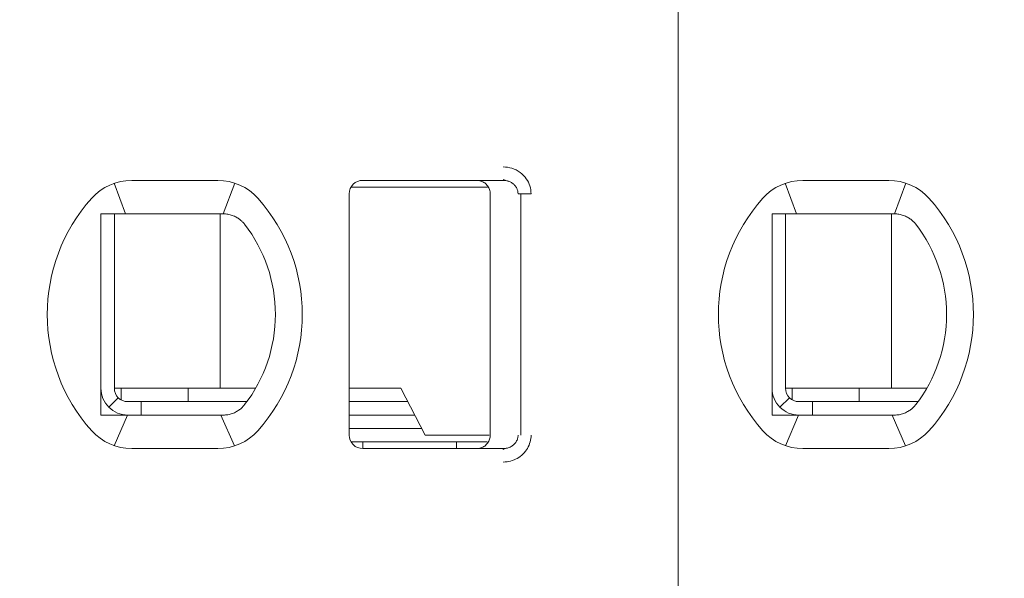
# Model space of a CAD drawing. Header units: millimetres. Extents: x -1114 to 1396, y -630 to 631.
# Tile 721 of 780: x 433.8 to 441.13, y 469.07 to 473.23. Entities that reach past the tile are written whole.
import ezdxf

# ---------------------------------------------------------------- set-up
doc = ezdxf.new("R2010")
doc.units = ezdxf.units.MM
doc.header["$MEASUREMENT"] = 0

msp = doc.modelspace()

# ---------------------------------------------------------------- linework, layer by layer
at = {"lineweight": 18}
for points, knots in [([(1038.9843, -629.7647), (1038.9843, -629.7647), (-1111.4882, -629.7647), (-1111.4882, -629.7647), (-1111.4882, -629.7647), (-1111.4882, -629.7647), (-1111.4882, 630.7883), (-1111.4882, 630.7883), (-1111.4882, 630.7883), (-1111.4882, 630.7883), (1038.9843, 630.7883), (1038.9843, 630.7883)], [0, 0, 0, 0, 0.333333, 0.333333, 0.333333, 0.333333, 0.666667, 0.666667, 0.666667, 0.666667, 1, 1, 1, 1]), ([(437.4019, 472.1334), (437.4239, 472.1335), (437.445, 472.1303), (437.4661, 472.1235), (437.4661, 472.1235), (437.4872, 472.1167), (437.5083, 472.1065), (437.5268, 472.0928), (437.5268, 472.0928), (437.5454, 472.0792), (437.5615, 472.0623), (437.5737, 472.045), (437.5737, 472.045), (437.5859, 472.0278), (437.5942, 472.0103), (437.5999, 471.9918), (437.5999, 471.9918), (437.6056, 471.9732), (437.6088, 471.9537), (437.6089, 471.9334)], [0, 0, 0, 0, 0.2, 0.2, 0.2, 0.2, 0.4, 0.4, 0.4, 0.4, 0.6, 0.6, 0.6, 0.6, 0.8, 0.8, 0.8, 0.8, 1, 1, 1, 1]), ([(436.3544, 472.0334), (436.3279, 472.0334), (436.3025, 472.0228), (436.2837, 472.0041), (436.2837, 472.0041), (436.265, 471.9853), (436.2544, 471.9599), (436.2544, 471.9334)], [0, 0, 0, 0, 0.5, 0.5, 0.5, 0.5, 1, 1, 1, 1]), ([(436.3544, 472.0334), (436.3279, 472.0334), (436.3025, 472.0228), (436.2837, 472.0041), (436.2837, 472.0041), (436.265, 471.9853), (436.2544, 471.9599), (436.2544, 471.9334)], [0, 0, 0, 0, 0.5, 0.5, 0.5, 0.5, 1, 1, 1, 1]), ([(437.2044, 472.0334), (437.2149, 472.0334), (437.2254, 472.0317), (437.2354, 472.0285), (437.2354, 472.0285), (437.2454, 472.0252), (437.2548, 472.0204), (437.2633, 472.0142), (437.2633, 472.0142), (437.2718, 472.008), (437.2792, 472.0006), (437.2854, 471.9921), (437.2854, 471.9921), (437.2915, 471.9836), (437.2963, 471.9741), (437.2996, 471.9642), (437.2996, 471.9642), (437.3028, 471.9542), (437.3044, 471.9438), (437.3044, 471.9334)], [0, 0, 0, 0, 0.2, 0.2, 0.2, 0.2, 0.4, 0.4, 0.4, 0.4, 0.6, 0.6, 0.6, 0.6, 0.8, 0.8, 0.8, 0.8, 1, 1, 1, 1]), ([(437.4019, 472.0334), (437.4106, 472.0334), (437.4193, 472.0324), (437.4278, 472.0306), (437.4278, 472.0306), (437.4362, 472.0287), (437.4444, 472.026), (437.4521, 472.0225), (437.4521, 472.0225), (437.4597, 472.0189), (437.4668, 472.0146), (437.4734, 472.0096), (437.4734, 472.0096), (437.4796, 472.0048), (437.4852, 471.9994), (437.4901, 471.9935), (437.4901, 471.9935), (437.4947, 471.9881), (437.4986, 471.9822), (437.5018, 471.9759), (437.5018, 471.9759), (437.5051, 471.9697), (437.5076, 471.9631), (437.5094, 471.9563), (437.5094, 471.9563), (437.5113, 471.9488), (437.5123, 471.9411), (437.5123, 471.9334)], [0, 0, 0, 0, 0.142857, 0.142857, 0.142857, 0.142857, 0.285714, 0.285714, 0.285714, 0.285714, 0.428571, 0.428571, 0.428571, 0.428571, 0.571429, 0.571429, 0.571429, 0.571429, 0.714286, 0.714286, 0.714286, 0.714286, 0.857143, 0.857143, 0.857143, 0.857143, 1, 1, 1, 1]), ([(434.4044, 471.7834), (434.4112, 471.7834), (434.418, 471.7834), (434.4248, 471.7834), (434.4248, 471.7834), (434.4316, 471.7834), (434.4384, 471.7834), (434.4453, 471.7834), (434.4453, 471.7834), (434.4521, 471.7834), (434.459, 471.7834), (434.4659, 471.7834)], [0, 0, 0, 0, 0.333333, 0.333333, 0.333333, 0.333333, 0.666667, 0.666667, 0.666667, 0.666667, 1, 1, 1, 1]), ([(434.4044, 471.7834), (434.4044, 471.7324), (434.4044, 471.68), (434.4044, 471.625), (434.4044, 471.625), (434.4044, 471.5976), (434.4044, 471.5695), (434.4044, 471.5405), (434.4044, 471.5405), (434.4044, 471.5261), (434.4044, 471.5114), (434.4044, 471.4965), (434.4044, 471.4965), (434.4044, 471.4815), (434.4044, 471.4664), (434.4044, 471.451), (434.4044, 471.451), (434.4044, 471.4202), (434.4044, 471.3887), (434.4044, 471.356), (434.4044, 471.356), (434.4044, 471.3233), (434.4044, 471.2894), (434.4044, 471.2541), (434.4044, 471.2541), (434.4044, 471.2364), (434.4044, 471.2185), (434.4044, 471.2004), (434.4044, 471.2004), (434.4044, 471.1823), (434.4044, 471.164), (434.4044, 471.1455), (434.4044, 471.1455), (434.4044, 471.127), (434.4044, 471.1082), (434.4044, 471.0893), (434.4044, 471.0893), (434.4044, 471.0703), (434.4044, 471.0511), (434.4044, 471.032), (434.4044, 471.032), (434.4044, 470.994), (434.4044, 470.9565), (434.4044, 470.9194), (434.4044, 470.9194), (434.4044, 470.9101), (434.4044, 470.9009), (434.4044, 470.8917), (434.4044, 470.8917), (434.4044, 470.8825), (434.4044, 470.8733), (434.4044, 470.8641), (434.4044, 470.8641), (434.4044, 470.8459), (434.4044, 470.8281), (434.4044, 470.8106), (434.4044, 470.8106), (434.4044, 470.7757), (434.4044, 470.742), (434.4044, 470.7094), (434.4044, 470.7094), (434.4044, 470.6931), (434.4044, 470.677), (434.4044, 470.6611), (434.4044, 470.6611), (434.4044, 470.6453), (434.4044, 470.6296), (434.4044, 470.6143), (434.4044, 470.6143), (434.4044, 470.5836), (434.4044, 470.554), (434.4044, 470.5253), (434.4044, 470.5253), (434.4044, 470.4965), (434.4044, 470.4685), (434.4044, 470.4412), (434.4044, 470.4412), (434.4044, 470.3865), (434.4044, 470.3342), (434.4044, 470.2834)], [0, 0, 0, 0, 0.05, 0.05, 0.05, 0.05, 0.1, 0.1, 0.1, 0.1, 0.15, 0.15, 0.15, 0.15, 0.2, 0.2, 0.2, 0.2, 0.25, 0.25, 0.25, 0.25, 0.3, 0.3, 0.3, 0.3, 0.35, 0.35, 0.35, 0.35, 0.4, 0.4, 0.4, 0.4, 0.45, 0.45, 0.45, 0.45, 0.5, 0.5, 0.5, 0.5, 0.55, 0.55, 0.55, 0.55, 0.6, 0.6, 0.6, 0.6, 0.65, 0.65, 0.65, 0.65, 0.7, 0.7, 0.7, 0.7, 0.75, 0.75, 0.75, 0.75, 0.8, 0.8, 0.8, 0.8, 0.85, 0.85, 0.85, 0.85, 0.9, 0.9, 0.9, 0.9, 0.95, 0.95, 0.95, 0.95, 1, 1, 1, 1]), ([(434.6336, 471.7834), (434.6285, 471.7834), (434.6232, 471.7834), (434.618, 471.7834), (434.618, 471.7834), (434.6127, 471.7834), (434.6074, 471.7834), (434.602, 471.7834), (434.602, 471.7834), (434.5966, 471.7834), (434.5911, 471.7834), (434.5855, 471.7834), (434.5855, 471.7834), (434.5798, 471.7834), (434.574, 471.7834), (434.568, 471.7834), (434.568, 471.7834), (434.562, 471.7834), (434.5559, 471.7834), (434.5496, 471.7834), (434.5496, 471.7834), (434.5434, 471.7834), (434.5369, 471.7834), (434.5303, 471.7834), (434.5303, 471.7834), (434.5238, 471.7834), (434.517, 471.7834), (434.5101, 471.7834), (434.5101, 471.7834), (434.5031, 471.7834), (434.496, 471.7834), (434.4886, 471.7834), (434.4886, 471.7834), (434.4813, 471.7834), (434.4737, 471.7834), (434.4659, 471.7834)], [0, 0, 0, 0, 0.111111, 0.111111, 0.111111, 0.111111, 0.222222, 0.222222, 0.222222, 0.222222, 0.333333, 0.333333, 0.333333, 0.333333, 0.444444, 0.444444, 0.444444, 0.444444, 0.555556, 0.555556, 0.555556, 0.555556, 0.666667, 0.666667, 0.666667, 0.666667, 0.777778, 0.777778, 0.777778, 0.777778, 0.888889, 0.888889, 0.888889, 0.888889, 1, 1, 1, 1]), ([(435.3168, 471.7834), (435.3121, 471.7834), (435.3074, 471.7834), (435.3028, 471.7834), (435.3028, 471.7834), (435.2981, 471.7834), (435.2935, 471.7834), (435.2889, 471.7834), (435.2889, 471.7834), (435.2843, 471.7834), (435.2797, 471.7834), (435.2752, 471.7834)], [0, 0, 0, 0, 0.333333, 0.333333, 0.333333, 0.333333, 0.666667, 0.666667, 0.666667, 0.666667, 1, 1, 1, 1]), ([(435.4145, 471.7579), (435.4042, 471.7637), (435.3935, 471.7684), (435.3827, 471.7722), (435.3827, 471.7722), (435.3719, 471.776), (435.3609, 471.7788), (435.3499, 471.7806), (435.3499, 471.7806), (435.3389, 471.7825), (435.3278, 471.7834), (435.3168, 471.7834)], [0, 0, 0, 0, 0.333333, 0.333333, 0.333333, 0.333333, 0.666667, 0.666667, 0.666667, 0.666667, 1, 1, 1, 1]), ([(435.4751, 471.7056), (435.4699, 471.7124), (435.4641, 471.719), (435.4578, 471.7253), (435.4578, 471.7253), (435.4515, 471.7315), (435.4446, 471.7375), (435.4374, 471.7429), (435.4374, 471.7429), (435.4302, 471.7484), (435.4225, 471.7534), (435.4145, 471.7579)], [0, 0, 0, 0, 0.333333, 0.333333, 0.333333, 0.333333, 0.666667, 0.666667, 0.666667, 0.666667, 1, 1, 1, 1]), ([(439.4044, 471.7834), (439.4112, 471.7834), (439.418, 471.7834), (439.4248, 471.7834), (439.4248, 471.7834), (439.4316, 471.7834), (439.4384, 471.7834), (439.4453, 471.7834), (439.4453, 471.7834), (439.4521, 471.7834), (439.459, 471.7834), (439.4659, 471.7834)], [0, 0, 0, 0, 0.333333, 0.333333, 0.333333, 0.333333, 0.666667, 0.666667, 0.666667, 0.666667, 1, 1, 1, 1]), ([(439.4044, 471.7834), (439.4044, 471.7324), (439.4044, 471.68), (439.4044, 471.625), (439.4044, 471.625), (439.4044, 471.5976), (439.4044, 471.5695), (439.4044, 471.5405), (439.4044, 471.5405), (439.4044, 471.5261), (439.4044, 471.5114), (439.4044, 471.4965), (439.4044, 471.4965), (439.4044, 471.4815), (439.4044, 471.4664), (439.4044, 471.451), (439.4044, 471.451), (439.4044, 471.4202), (439.4044, 471.3887), (439.4044, 471.356), (439.4044, 471.356), (439.4044, 471.3233), (439.4044, 471.2894), (439.4044, 471.2541), (439.4044, 471.2541), (439.4044, 471.2364), (439.4044, 471.2185), (439.4044, 471.2004), (439.4044, 471.2004), (439.4044, 471.1823), (439.4044, 471.164), (439.4044, 471.1455), (439.4044, 471.1455), (439.4044, 471.127), (439.4044, 471.1082), (439.4044, 471.0893), (439.4044, 471.0893), (439.4044, 471.0703), (439.4044, 471.0511), (439.4044, 471.032), (439.4044, 471.032), (439.4044, 470.994), (439.4044, 470.9565), (439.4044, 470.9194), (439.4044, 470.9194), (439.4044, 470.9101), (439.4044, 470.9009), (439.4044, 470.8917), (439.4044, 470.8917), (439.4044, 470.8825), (439.4044, 470.8733), (439.4044, 470.8641), (439.4044, 470.8641), (439.4044, 470.8459), (439.4044, 470.8281), (439.4044, 470.8106), (439.4044, 470.8106), (439.4044, 470.7757), (439.4044, 470.742), (439.4044, 470.7094), (439.4044, 470.7094), (439.4044, 470.6931), (439.4044, 470.677), (439.4044, 470.6611), (439.4044, 470.6611), (439.4044, 470.6453), (439.4044, 470.6296), (439.4044, 470.6143), (439.4044, 470.6143), (439.4044, 470.5836), (439.4044, 470.554), (439.4044, 470.5253), (439.4044, 470.5253), (439.4044, 470.4965), (439.4044, 470.4685), (439.4044, 470.4412), (439.4044, 470.4412), (439.4044, 470.3865), (439.4044, 470.3342), (439.4044, 470.2834)], [0, 0, 0, 0, 0.05, 0.05, 0.05, 0.05, 0.1, 0.1, 0.1, 0.1, 0.15, 0.15, 0.15, 0.15, 0.2, 0.2, 0.2, 0.2, 0.25, 0.25, 0.25, 0.25, 0.3, 0.3, 0.3, 0.3, 0.35, 0.35, 0.35, 0.35, 0.4, 0.4, 0.4, 0.4, 0.45, 0.45, 0.45, 0.45, 0.5, 0.5, 0.5, 0.5, 0.55, 0.55, 0.55, 0.55, 0.6, 0.6, 0.6, 0.6, 0.65, 0.65, 0.65, 0.65, 0.7, 0.7, 0.7, 0.7, 0.75, 0.75, 0.75, 0.75, 0.8, 0.8, 0.8, 0.8, 0.85, 0.85, 0.85, 0.85, 0.9, 0.9, 0.9, 0.9, 0.95, 0.95, 0.95, 0.95, 1, 1, 1, 1]), ([(439.6336, 471.7834), (439.6285, 471.7834), (439.6232, 471.7834), (439.618, 471.7834), (439.618, 471.7834), (439.6127, 471.7834), (439.6074, 471.7834), (439.602, 471.7834), (439.602, 471.7834), (439.5966, 471.7834), (439.5911, 471.7834), (439.5855, 471.7834), (439.5855, 471.7834), (439.5798, 471.7834), (439.574, 471.7834), (439.568, 471.7834), (439.568, 471.7834), (439.562, 471.7834), (439.5559, 471.7834), (439.5496, 471.7834), (439.5496, 471.7834), (439.5434, 471.7834), (439.5369, 471.7834), (439.5303, 471.7834), (439.5303, 471.7834), (439.5238, 471.7834), (439.517, 471.7834), (439.5101, 471.7834), (439.5101, 471.7834), (439.5031, 471.7834), (439.496, 471.7834), (439.4886, 471.7834), (439.4886, 471.7834), (439.4813, 471.7834), (439.4737, 471.7834), (439.4659, 471.7834)], [0, 0, 0, 0, 0.111111, 0.111111, 0.111111, 0.111111, 0.222222, 0.222222, 0.222222, 0.222222, 0.333333, 0.333333, 0.333333, 0.333333, 0.444444, 0.444444, 0.444444, 0.444444, 0.555556, 0.555556, 0.555556, 0.555556, 0.666667, 0.666667, 0.666667, 0.666667, 0.777778, 0.777778, 0.777778, 0.777778, 0.888889, 0.888889, 0.888889, 0.888889, 1, 1, 1, 1]), ([(440.3168, 471.7834), (440.3121, 471.7834), (440.3074, 471.7834), (440.3028, 471.7834), (440.3028, 471.7834), (440.2981, 471.7834), (440.2935, 471.7834), (440.2889, 471.7834), (440.2889, 471.7834), (440.2843, 471.7834), (440.2797, 471.7834), (440.2752, 471.7834)], [0, 0, 0, 0, 0.333333, 0.333333, 0.333333, 0.333333, 0.666667, 0.666667, 0.666667, 0.666667, 1, 1, 1, 1]), ([(440.4145, 471.7579), (440.4042, 471.7637), (440.3935, 471.7684), (440.3827, 471.7722), (440.3827, 471.7722), (440.3719, 471.776), (440.3609, 471.7788), (440.3499, 471.7806), (440.3499, 471.7806), (440.3389, 471.7825), (440.3278, 471.7834), (440.3168, 471.7834)], [0, 0, 0, 0, 0.333333, 0.333333, 0.333333, 0.333333, 0.666667, 0.666667, 0.666667, 0.666667, 1, 1, 1, 1]), ([(440.4751, 471.7056), (440.4699, 471.7124), (440.4641, 471.719), (440.4578, 471.7253), (440.4578, 471.7253), (440.4515, 471.7315), (440.4446, 471.7375), (440.4374, 471.7429), (440.4374, 471.7429), (440.4302, 471.7484), (440.4225, 471.7534), (440.4145, 471.7579)], [0, 0, 0, 0, 0.333333, 0.333333, 0.333333, 0.333333, 0.666667, 0.666667, 0.666667, 0.666667, 1, 1, 1, 1]), ([(434.4044, 470.4834), (434.4044, 470.4303), (434.4255, 470.3795), (434.463, 470.342), (434.463, 470.342), (434.5005, 470.3044), (434.5514, 470.2834), (434.6044, 470.2834)], [0, 0, 0, 0, 0.5, 0.5, 0.5, 0.5, 1, 1, 1, 1]), ([(434.5044, 470.4834), (434.5044, 470.4569), (434.515, 470.4314), (434.5337, 470.4127), (434.5337, 470.4127), (434.5525, 470.3939), (434.5779, 470.3834), (434.6044, 470.3834)], [0, 0, 0, 0, 0.5, 0.5, 0.5, 0.5, 1, 1, 1, 1]), ([(439.4044, 470.4834), (439.4044, 470.4303), (439.4255, 470.3795), (439.463, 470.342), (439.463, 470.342), (439.5005, 470.3044), (439.5514, 470.2834), (439.6044, 470.2834)], [0, 0, 0, 0, 0.5, 0.5, 0.5, 0.5, 1, 1, 1, 1]), ([(439.5044, 470.4834), (439.5044, 470.4569), (439.515, 470.4314), (439.5337, 470.4127), (439.5337, 470.4127), (439.5525, 470.3939), (439.5779, 470.3834), (439.6044, 470.3834)], [0, 0, 0, 0, 0.5, 0.5, 0.5, 0.5, 1, 1, 1, 1]), ([(435.4145, 470.3088), (435.4228, 470.3135), (435.4306, 470.3187), (435.4379, 470.3242), (435.4379, 470.3242), (435.4452, 470.3298), (435.452, 470.3357), (435.4582, 470.3419), (435.4582, 470.3419), (435.4644, 470.3481), (435.47, 470.3545), (435.4751, 470.3612)], [0, 0, 0, 0, 0.333333, 0.333333, 0.333333, 0.333333, 0.666667, 0.666667, 0.666667, 0.666667, 1, 1, 1, 1]), ([(440.4145, 470.3088), (440.4228, 470.3135), (440.4306, 470.3187), (440.4379, 470.3242), (440.4379, 470.3242), (440.4452, 470.3298), (440.452, 470.3357), (440.4582, 470.3419), (440.4582, 470.3419), (440.4644, 470.3481), (440.47, 470.3545), (440.4751, 470.3612)], [0, 0, 0, 0, 0.333333, 0.333333, 0.333333, 0.333333, 0.666667, 0.666667, 0.666667, 0.666667, 1, 1, 1, 1]), ([(434.4044, 470.2834), (434.4113, 470.2834), (434.4182, 470.2834), (434.425, 470.2834), (434.425, 470.2834), (434.4319, 470.2834), (434.4387, 470.2834), (434.4455, 470.2834), (434.4455, 470.2834), (434.4523, 470.2834), (434.4591, 470.2834), (434.4659, 470.2834)], [0, 0, 0, 0, 0.333333, 0.333333, 0.333333, 0.333333, 0.666667, 0.666667, 0.666667, 0.666667, 1, 1, 1, 1]), ([(434.4659, 470.2834), (434.4737, 470.2834), (434.4813, 470.2834), (434.4886, 470.2834), (434.4886, 470.2834), (434.496, 470.2834), (434.5031, 470.2834), (434.5101, 470.2834), (434.5101, 470.2834), (434.517, 470.2834), (434.5238, 470.2834), (434.5303, 470.2834), (434.5303, 470.2834), (434.5369, 470.2834), (434.5434, 470.2834), (434.5496, 470.2834), (434.5496, 470.2834), (434.5559, 470.2834), (434.562, 470.2834), (434.568, 470.2834), (434.568, 470.2834), (434.574, 470.2834), (434.5798, 470.2834), (434.5854, 470.2834), (434.5854, 470.2834), (434.5911, 470.2834), (434.5966, 470.2834), (434.602, 470.2834), (434.602, 470.2834), (434.6074, 470.2834), (434.6127, 470.2834), (434.618, 470.2834), (434.618, 470.2834), (434.6232, 470.2834), (434.6284, 470.2834), (434.6336, 470.2834)], [0, 0, 0, 0, 0.111111, 0.111111, 0.111111, 0.111111, 0.222222, 0.222222, 0.222222, 0.222222, 0.333333, 0.333333, 0.333333, 0.333333, 0.444444, 0.444444, 0.444444, 0.444444, 0.555556, 0.555556, 0.555556, 0.555556, 0.666667, 0.666667, 0.666667, 0.666667, 0.777778, 0.777778, 0.777778, 0.777778, 0.888889, 0.888889, 0.888889, 0.888889, 1, 1, 1, 1]), ([(435.2752, 470.2834), (435.2797, 470.2834), (435.2843, 470.2834), (435.2889, 470.2834), (435.2889, 470.2834), (435.2935, 470.2834), (435.2981, 470.2834), (435.3028, 470.2834), (435.3028, 470.2834), (435.3075, 470.2834), (435.3121, 470.2834), (435.3168, 470.2834)], [0, 0, 0, 0, 0.333333, 0.333333, 0.333333, 0.333333, 0.666667, 0.666667, 0.666667, 0.666667, 1, 1, 1, 1]), ([(435.4145, 470.3088), (435.4044, 470.3032), (435.3939, 470.2985), (435.3831, 470.2947), (435.3831, 470.2947), (435.3724, 470.2909), (435.3614, 470.2881), (435.3503, 470.2862), (435.3503, 470.2862), (435.3393, 470.2843), (435.328, 470.2834), (435.3168, 470.2834)], [0, 0, 0, 0, 0.333333, 0.333333, 0.333333, 0.333333, 0.666667, 0.666667, 0.666667, 0.666667, 1, 1, 1, 1]), ([(439.4044, 470.2834), (439.4113, 470.2834), (439.4182, 470.2834), (439.425, 470.2834), (439.425, 470.2834), (439.4319, 470.2834), (439.4387, 470.2834), (439.4455, 470.2834), (439.4455, 470.2834), (439.4523, 470.2834), (439.4591, 470.2834), (439.4659, 470.2834)], [0, 0, 0, 0, 0.333333, 0.333333, 0.333333, 0.333333, 0.666667, 0.666667, 0.666667, 0.666667, 1, 1, 1, 1]), ([(439.4659, 470.2834), (439.4737, 470.2834), (439.4813, 470.2834), (439.4886, 470.2834), (439.4886, 470.2834), (439.496, 470.2834), (439.5031, 470.2834), (439.5101, 470.2834), (439.5101, 470.2834), (439.517, 470.2834), (439.5238, 470.2834), (439.5303, 470.2834), (439.5303, 470.2834), (439.5369, 470.2834), (439.5434, 470.2834), (439.5496, 470.2834), (439.5496, 470.2834), (439.5559, 470.2834), (439.562, 470.2834), (439.568, 470.2834), (439.568, 470.2834), (439.574, 470.2834), (439.5798, 470.2834), (439.5854, 470.2834), (439.5854, 470.2834), (439.5911, 470.2834), (439.5966, 470.2834), (439.602, 470.2834), (439.602, 470.2834), (439.6074, 470.2834), (439.6127, 470.2834), (439.618, 470.2834), (439.618, 470.2834), (439.6232, 470.2834), (439.6284, 470.2834), (439.6336, 470.2834)], [0, 0, 0, 0, 0.111111, 0.111111, 0.111111, 0.111111, 0.222222, 0.222222, 0.222222, 0.222222, 0.333333, 0.333333, 0.333333, 0.333333, 0.444444, 0.444444, 0.444444, 0.444444, 0.555556, 0.555556, 0.555556, 0.555556, 0.666667, 0.666667, 0.666667, 0.666667, 0.777778, 0.777778, 0.777778, 0.777778, 0.888889, 0.888889, 0.888889, 0.888889, 1, 1, 1, 1]), ([(440.2752, 470.2834), (440.2797, 470.2834), (440.2843, 470.2834), (440.2889, 470.2834), (440.2889, 470.2834), (440.2935, 470.2834), (440.2981, 470.2834), (440.3028, 470.2834), (440.3028, 470.2834), (440.3075, 470.2834), (440.3121, 470.2834), (440.3168, 470.2834)], [0, 0, 0, 0, 0.333333, 0.333333, 0.333333, 0.333333, 0.666667, 0.666667, 0.666667, 0.666667, 1, 1, 1, 1]), ([(440.4145, 470.3088), (440.4044, 470.3032), (440.3939, 470.2985), (440.3831, 470.2947), (440.3831, 470.2947), (440.3724, 470.2909), (440.3614, 470.2881), (440.3503, 470.2862), (440.3503, 470.2862), (440.3393, 470.2843), (440.328, 470.2834), (440.3168, 470.2834)], [0, 0, 0, 0, 0.333333, 0.333333, 0.333333, 0.333333, 0.666667, 0.666667, 0.666667, 0.666667, 1, 1, 1, 1]), ([(436.2544, 470.1334), (436.2544, 470.1069), (436.265, 470.0814), (436.2837, 470.0627), (436.2837, 470.0627), (436.3025, 470.0439), (436.3279, 470.0334), (436.3544, 470.0334)], [0, 0, 0, 0, 0.5, 0.5, 0.5, 0.5, 1, 1, 1, 1]), ([(436.2544, 470.1334), (436.2544, 470.1069), (436.265, 470.0814), (436.2837, 470.0627), (436.2837, 470.0627), (436.3025, 470.0439), (436.3279, 470.0334), (436.3544, 470.0334)], [0, 0, 0, 0, 0.5, 0.5, 0.5, 0.5, 1, 1, 1, 1]), ([(437.3044, 470.1334), (437.3044, 470.1229), (437.3028, 470.1125), (437.2996, 470.1026), (437.2996, 470.1026), (437.2963, 470.0926), (437.2915, 470.0832), (437.2854, 470.0747), (437.2854, 470.0747), (437.2793, 470.0662), (437.2718, 470.0588), (437.2634, 470.0526), (437.2634, 470.0526), (437.255, 470.0465), (437.2455, 470.0416), (437.2355, 470.0383), (437.2355, 470.0383), (437.2255, 470.0351), (437.215, 470.0334), (437.2044, 470.0334)], [0, 0, 0, 0, 0.2, 0.2, 0.2, 0.2, 0.4, 0.4, 0.4, 0.4, 0.6, 0.6, 0.6, 0.6, 0.8, 0.8, 0.8, 0.8, 1, 1, 1, 1]), ([(437.5123, 470.1334), (437.5123, 470.1249), (437.5111, 470.1164), (437.5088, 470.1082), (437.5088, 470.1082), (437.5064, 470.1), (437.5029, 470.0922), (437.4984, 470.0849), (437.4984, 470.0849), (437.4939, 470.0774), (437.4883, 470.0705), (437.4818, 470.0644), (437.4818, 470.0644), (437.4752, 470.0581), (437.4677, 470.0527), (437.4597, 470.0482), (437.4597, 470.0482), (437.4511, 470.0434), (437.4419, 470.0397), (437.4323, 470.0373), (437.4323, 470.0373), (437.4224, 470.0347), (437.4121, 470.0334), (437.4019, 470.0334)], [0, 0, 0, 0, 0.166667, 0.166667, 0.166667, 0.166667, 0.333333, 0.333333, 0.333333, 0.333333, 0.5, 0.5, 0.5, 0.5, 0.666667, 0.666667, 0.666667, 0.666667, 0.833333, 0.833333, 0.833333, 0.833333, 1, 1, 1, 1]), ([(437.6089, 470.1334), (437.6089, 470.116), (437.6067, 470.0992), (437.6022, 470.0827), (437.6022, 470.0827), (437.5976, 470.0661), (437.5908, 470.0498), (437.5819, 470.0347), (437.5819, 470.0347), (437.5731, 470.0196), (437.5624, 470.0057), (437.5495, 469.9932), (437.5495, 469.9932), (437.5367, 469.9806), (437.5218, 469.9695), (437.5061, 469.9606), (437.5061, 469.9606), (437.4904, 469.9517), (437.4739, 469.945), (437.4565, 469.9405), (437.4565, 469.9405), (437.4392, 469.9359), (437.4209, 469.9336), (437.4019, 469.9334)], [0, 0, 0, 0, 0.166667, 0.166667, 0.166667, 0.166667, 0.333333, 0.333333, 0.333333, 0.333333, 0.5, 0.5, 0.5, 0.5, 0.666667, 0.666667, 0.666667, 0.666667, 0.833333, 0.833333, 0.833333, 0.833333, 1, 1, 1, 1])]:
    msp.add_open_spline(points, degree=3, knots=knots, dxfattribs=at)
for points in [[(438.7044, 476.2434), (438.7044, 476.2434), (438.7044, 465.8234), (438.7044, 465.8234)], [(438.7044, 476.2434), (438.7044, 476.2434), (438.7044, 465.8234), (438.7044, 465.8234)], [(434.6336, 472.0334), (434.5198, 472.0334), (434.4113, 471.9849), (434.3355, 471.9)], [(434.6336, 472.0334), (434.5198, 472.0334), (434.4113, 471.9849), (434.3355, 471.9)], [(434.6336, 472.0334), (434.6336, 472.0334), (435.2752, 472.0334), (435.2752, 472.0334)], [(434.6336, 472.0334), (434.6336, 472.0334), (435.2752, 472.0334), (435.2752, 472.0334)], [(435.5734, 471.9), (435.4975, 471.9849), (435.3891, 472.0334), (435.2752, 472.0334)], [(435.5734, 471.9), (435.4975, 471.9849), (435.3891, 472.0334), (435.2752, 472.0334)], [(436.3544, 472.0334), (436.3544, 472.0334), (437.4019, 472.0334), (437.4019, 472.0334)], [(436.3544, 472.0334), (436.3544, 472.0334), (437.4019, 472.0334), (437.4019, 472.0334)], [(437.4008, 472.0403), (437.4008, 472.0403), (437.4444, 472.0256), (437.4444, 472.0256)], [(439.6336, 472.0334), (439.5198, 472.0334), (439.4113, 471.9849), (439.3355, 471.9)], [(439.6336, 472.0334), (439.5198, 472.0334), (439.4113, 471.9849), (439.3355, 471.9)], [(439.6336, 472.0334), (439.6336, 472.0334), (440.2752, 472.0334), (440.2752, 472.0334)], [(439.6336, 472.0334), (439.6336, 472.0334), (440.2752, 472.0334), (440.2752, 472.0334)], [(440.5734, 471.9), (440.4975, 471.9849), (440.3891, 472.0334), (440.2752, 472.0334)], [(440.5734, 471.9), (440.4975, 471.9849), (440.3891, 472.0334), (440.2752, 472.0334)], [(434.5028, 472.0114), (434.5028, 472.0114), (434.5873, 471.7834), (434.5873, 471.7834)], [(435.4016, 472.0129), (435.4016, 472.0129), (435.3161, 471.7834), (435.3161, 471.7834)], [(436.9353, 471.9834), (436.9353, 471.9834), (436.2678, 471.9834), (436.2678, 471.9834)], [(437.2846, 471.9834), (437.2846, 471.9834), (436.9353, 471.9834), (436.9353, 471.9834)], [(439.5028, 472.0114), (439.5028, 472.0114), (439.5873, 471.7834), (439.5873, 471.7834)], [(440.4016, 472.0129), (440.4016, 472.0129), (440.3161, 471.7834), (440.3161, 471.7834)], [(434.3355, 471.9), (433.8941, 471.4066), (433.8941, 470.6602), (434.3355, 470.1667)], [(434.3355, 471.9), (433.8941, 471.4066), (433.8941, 470.6602), (434.3355, 470.1667)], [(435.5734, 470.1667), (436.0148, 470.6602), (436.0148, 471.4066), (435.5734, 471.9)], [(435.5734, 470.1667), (436.0148, 470.6602), (436.0148, 471.4066), (435.5734, 471.9)], [(436.2544, 470.1334), (436.2544, 470.1334), (436.2544, 471.9334), (436.2544, 471.9334)], [(436.2544, 470.1334), (436.2544, 470.1334), (436.2544, 471.9334), (436.2544, 471.9334)], [(437.3044, 470.1334), (437.3044, 470.1334), (437.3044, 471.9334), (437.3044, 471.9334)], [(437.5123, 471.9334), (437.5123, 471.9334), (437.6089, 471.9334), (437.6089, 471.9334)], [(437.5322, 470.1334), (437.5322, 470.1334), (437.5322, 471.9334), (437.5322, 471.9334)], [(439.3355, 471.9), (438.8941, 471.4066), (438.8941, 470.6602), (439.3355, 470.1667)], [(439.3355, 471.9), (438.8941, 471.4066), (438.8941, 470.6602), (439.3355, 470.1667)], [(440.5734, 470.1667), (441.0148, 470.6602), (441.0148, 471.4066), (440.5734, 471.9)], [(440.5734, 470.1667), (441.0148, 470.6602), (441.0148, 471.4066), (440.5734, 471.9)], [(434.5044, 471.7834), (434.5044, 471.7834), (434.5044, 470.4834), (434.5044, 470.4834)], [(435.2752, 471.7834), (435.2752, 471.7834), (434.6336, 471.7834), (434.6336, 471.7834)], [(435.2935, 471.7834), (435.2935, 471.7834), (435.2935, 470.4834), (435.2935, 470.4834)], [(439.5044, 471.7834), (439.5044, 471.7834), (439.5044, 470.4834), (439.5044, 470.4834)], [(440.2752, 471.7834), (440.2752, 471.7834), (439.6336, 471.7834), (439.6336, 471.7834)], [(440.2935, 471.7834), (440.2935, 471.7834), (440.2935, 470.4834), (440.2935, 470.4834)], [(435.7044, 471.0334), (435.7044, 471.2766), (435.6238, 471.513), (435.4751, 471.7056)], [(440.7044, 471.0334), (440.7044, 471.2766), (440.6238, 471.513), (440.4751, 471.7056)], [(435.4751, 470.3612), (435.6238, 470.5537), (435.7044, 470.7901), (435.7044, 471.0334)], [(440.4751, 470.3612), (440.6238, 470.5537), (440.7044, 470.7901), (440.7044, 471.0334)], [(434.5044, 470.4834), (434.5044, 470.4834), (435.2639, 470.4834), (435.2639, 470.4834)], [(434.5544, 470.3968), (434.5544, 470.3968), (434.5544, 470.4834), (434.5544, 470.4834)], [(435.0544, 470.3834), (435.0544, 470.3834), (435.0544, 470.4834), (435.0544, 470.4834)], [(435.2639, 470.4834), (435.2639, 470.4834), (435.3147, 470.4834), (435.3147, 470.4834)], [(435.5571, 470.4834), (435.5571, 470.4834), (435.3147, 470.4834), (435.3147, 470.4834)], [(436.6387, 470.4834), (436.6387, 470.4834), (436.2544, 470.4834), (436.2544, 470.4834)], [(436.8193, 470.1334), (436.8193, 470.1334), (436.6387, 470.4834), (436.6387, 470.4834)], [(439.5044, 470.4834), (439.5044, 470.4834), (440.2639, 470.4834), (440.2639, 470.4834)], [(439.5544, 470.3968), (439.5544, 470.3968), (439.5544, 470.4834), (439.5544, 470.4834)], [(440.0544, 470.3834), (440.0544, 470.3834), (440.0544, 470.4834), (440.0544, 470.4834)], [(440.2639, 470.4834), (440.2639, 470.4834), (440.3147, 470.4834), (440.3147, 470.4834)], [(440.5571, 470.4834), (440.5571, 470.4834), (440.3147, 470.4834), (440.3147, 470.4834)], [(434.5337, 470.4127), (434.5337, 470.4127), (434.463, 470.342), (434.463, 470.342)], [(434.7044, 470.3834), (434.7044, 470.3834), (434.6044, 470.3834), (434.6044, 470.3834)], [(434.7044, 470.3834), (434.7044, 470.3834), (435.4918, 470.3834), (435.4918, 470.3834)], [(434.7044, 470.3834), (434.7044, 470.3834), (434.7044, 470.2834), (434.7044, 470.2834)], [(436.2544, 470.3834), (436.2544, 470.3834), (436.6903, 470.3834), (436.6903, 470.3834)], [(439.5337, 470.4127), (439.5337, 470.4127), (439.463, 470.342), (439.463, 470.342)], [(439.7044, 470.3834), (439.7044, 470.3834), (439.6044, 470.3834), (439.6044, 470.3834)], [(439.7044, 470.3834), (439.7044, 470.3834), (440.4918, 470.3834), (440.4918, 470.3834)], [(439.7044, 470.3834), (439.7044, 470.3834), (439.7044, 470.2834), (439.7044, 470.2834)], [(434.5038, 470.055), (434.5038, 470.055), (434.6012, 470.2834), (434.6012, 470.2834)], [(434.6336, 470.2834), (434.6336, 470.2834), (435.2752, 470.2834), (435.2752, 470.2834)], [(435.2983, 470.2834), (435.2983, 470.2834), (435.3995, 470.0532), (435.3995, 470.0532)], [(436.7419, 470.2834), (436.7419, 470.2834), (436.2545, 470.2834), (436.2545, 470.2834)], [(439.5038, 470.055), (439.5038, 470.055), (439.6012, 470.2834), (439.6012, 470.2834)], [(439.6336, 470.2834), (439.6336, 470.2834), (440.2752, 470.2834), (440.2752, 470.2834)], [(440.2983, 470.2834), (440.2983, 470.2834), (440.3995, 470.0532), (440.3995, 470.0532)], [(434.3355, 470.1667), (434.4113, 470.0819), (434.5198, 470.0334), (434.6336, 470.0334)], [(434.3355, 470.1667), (434.4113, 470.0819), (434.5198, 470.0334), (434.6336, 470.0334)], [(435.2752, 470.0334), (435.3891, 470.0334), (435.4975, 470.0819), (435.5734, 470.1667)], [(435.2752, 470.0334), (435.3891, 470.0334), (435.4975, 470.0819), (435.5734, 470.1667)], [(436.7935, 470.1834), (436.7935, 470.1834), (436.2545, 470.1834), (436.2545, 470.1834)], [(436.8193, 470.1334), (436.8193, 470.1334), (436.9353, 470.1334), (436.9353, 470.1334)], [(436.9353, 470.1334), (436.9353, 470.1334), (437.2978, 470.1334), (437.2978, 470.1334)], [(439.3355, 470.1667), (439.4113, 470.0819), (439.5198, 470.0334), (439.6336, 470.0334)], [(439.3355, 470.1667), (439.4113, 470.0819), (439.5198, 470.0334), (439.6336, 470.0334)], [(440.2752, 470.0334), (440.3891, 470.0334), (440.4975, 470.0819), (440.5734, 470.1667)], [(440.2752, 470.0334), (440.3891, 470.0334), (440.4975, 470.0819), (440.5734, 470.1667)], [(437.281, 470.0834), (437.281, 470.0834), (436.2678, 470.0834), (436.2678, 470.0834)], [(436.3544, 470.0334), (436.3544, 470.0334), (436.3544, 470.0834), (436.3544, 470.0834)], [(437.0544, 470.0834), (437.0544, 470.0834), (437.0544, 470.0334), (437.0544, 470.0334)], [(434.6336, 470.0334), (434.6336, 470.0334), (435.2752, 470.0334), (435.2752, 470.0334)], [(435.2752, 470.0334), (435.2752, 470.0334), (434.6336, 470.0334), (434.6336, 470.0334)], [(436.3544, 470.0334), (436.3544, 470.0334), (437.4019, 470.0334), (437.4019, 470.0334)], [(436.3544, 470.0334), (436.3544, 470.0334), (437.4019, 470.0334), (437.4019, 470.0334)], [(437.4241, 470.0355), (437.4241, 470.0355), (437.4008, 470.0265), (437.4008, 470.0265)], [(437.4019, 470.0266), (437.4019, 470.0266), (437.4019, 470.0334), (437.4019, 470.0334)], [(439.6336, 470.0334), (439.6336, 470.0334), (440.2752, 470.0334), (440.2752, 470.0334)], [(440.2752, 470.0334), (440.2752, 470.0334), (439.6336, 470.0334), (439.6336, 470.0334)]]:
    msp.add_open_spline(points, degree=3, dxfattribs=at)

doc.saveas('drawing.dxf')
